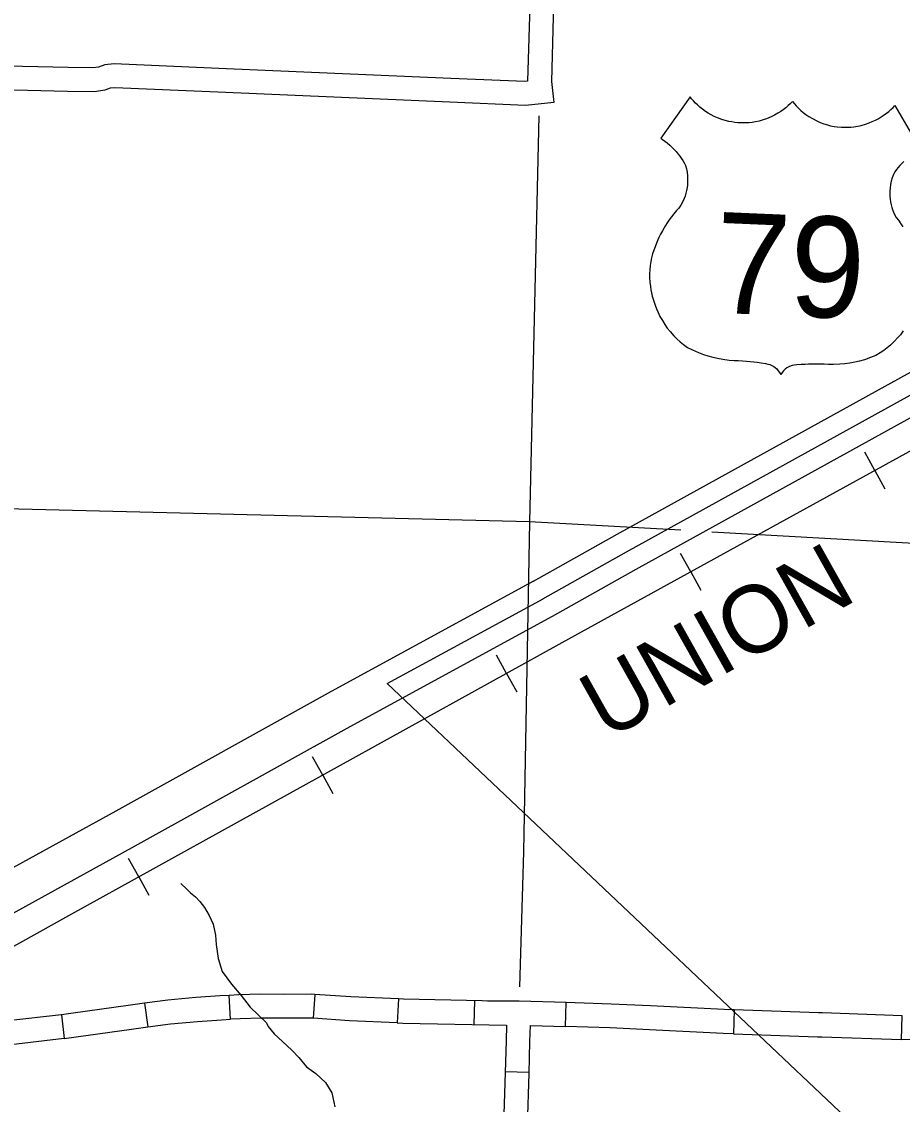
# Model space of a CAD drawing. Extents: x 1196286 to 1268366, y 2040822 to 2082115.
# Drawn here: x 1231542 to 1233616, y 2058115 to 2060664 of the extents above; entities that cross this region are included whole.
import ezdxf

# ---------------------------------------------------------------- set-up
doc = ezdxf.new("R2010")
doc.units = 0
for name, color, linetype in [('60', 7, 'Continuous'), ('61', 7, 'Continuous'), ('62', 7, 'Continuous'), ('Level 72', 7, 'Continuous'), ('Level 8', 7, 'Continuous'), ('Level 80', 7, 'Continuous'), ('Level 81', 7, 'Continuous'), ('Level 84', 7, 'Continuous')]:
    doc.layers.add(name, color=color, linetype=linetype)

msp = doc.modelspace()

# ---------------------------------------------------------------- linework, layer by layer
at = {"layer": '60'}
for points in [[(1232759.6, 2060442.7), (1232738.1, 2059486.8), (1232723.5, 2058709.3)], [(1233094.3, 2059466.8), (1232738.1, 2059486.8), (1230806.4, 2059534.5)], [(1234763.8, 2059372.9), (1233167, 2059462.7)], [(1232723.5, 2058709.3), (1232714.4, 2058391.5)]]:
    msp.add_lwpolyline(points, dxfattribs=at)
at = {"layer": '61'}
for p, q in [((1232033.6, 2058315.4), (1232030.6, 2058371.6)), ((1232231.9, 2058373.8), (1232228.1, 2058317.7)), ((1231831.3, 2058353.1), (1231838.7, 2058297.3)), ((1232428.9, 2058363.2), (1232426.5, 2058307)), ((1232608.3, 2058359.1), (1232607.1, 2058302.8)), ((1232822.7, 2058298.5), (1232824.5, 2058354.7)), ((1231635.6, 2058326.2), (1231642.1, 2058270.4)), ((1233220.2, 2058337.4), (1233218.2, 2058281.2)), ((1233614, 2058267.4), (1233615.9, 2058323.6)), ((1232822.7, 2058298.5), (1232822.7, 2058298.5)), ((1232736.7, 2058190.3), (1232680.5, 2058191.9))]:
    msp.add_line(p, q, dxfattribs=at)
for points in [[(1232030.6, 2058371.6), (1232009.2, 2058370.4), (1231951.7, 2058366.3), (1231886.3, 2058360.3), (1231831.3, 2058353.1)], [(1232231.9, 2058373.8), (1232225, 2058374.3), (1232159.4, 2058374.1), (1232105.1, 2058374.4), (1232053.6, 2058372.9), (1232030.6, 2058371.6)], [(1232428.9, 2058363.2), (1232317, 2058368.1), (1232231.9, 2058373.8)], [(1231831.3, 2058353.1), (1231792.6, 2058348), (1231663.3, 2058329.5), (1231635.6, 2058326.2)], [(1232626.3, 2058358.7), (1232441.4, 2058362.6), (1232428.9, 2058363.2)], [(1232824.5, 2058354.7), (1232713.1, 2058358.2), (1232638.9, 2058358.4), (1232626.3, 2058358.7)], [(1233022.8, 2058346.8), (1232929.9, 2058351.3), (1232824.5, 2058354.7)], [(1233220.2, 2058337.4), (1233196.5, 2058338.2), (1233022.8, 2058346.8)], [(1231635.6, 2058326.2), (1231509.2, 2058311.4), (1231438.6, 2058302)], [(1231838.7, 2058297.3), (1231892.6, 2058304.4), (1231956.2, 2058310.2), (1232012.7, 2058314.3), (1232033.6, 2058315.4)], [(1232228.1, 2058317.7), (1232223.3, 2058318), (1232159.3, 2058317.8), (1232105.7, 2058318.2), (1232056, 2058316.7), (1232033.6, 2058315.4)], [(1232426.5, 2058307), (1232313.9, 2058311.9), (1232228.1, 2058317.7)], [(1233418.1, 2058330.5), (1233220.2, 2058337.4)], [(1233615.9, 2058323.6), (1233428.1, 2058330.2), (1233418.1, 2058330.5)], [(1231642.1, 2058270.4), (1231670.5, 2058273.7), (1231800.2, 2058292.3), (1231838.7, 2058297.3)], [(1232426.5, 2058307), (1232439.6, 2058306.4), (1232683.6, 2058301.2)], [(1232683.6, 2058301.2), (1232682.6, 2058264.7)], [(1232738.8, 2058263.1), (1232739.9, 2058301.1)], [(1232739.9, 2058301.1), (1232822.7, 2058298.5)], [(1233020.1, 2058290.6), (1232927.7, 2058295.1), (1232822.7, 2058298.5)], [(1233218.2, 2058281.2), (1233194.2, 2058282), (1233020.1, 2058290.6)], [(1231642.1, 2058270.4), (1231516.2, 2058255.5), (1231446, 2058246.2)], [(1232682.6, 2058264.7), (1232680.4, 2058189.8), (1232676.9, 2058066.8)], [(1233218.2, 2058281.2), (1233416.1, 2058274.3)], [(1233416.1, 2058274.3), (1233426.1, 2058273.9), (1233614, 2058267.4)], [(1233811.6, 2058259.6), (1233697.1, 2058264.5), (1233614, 2058267.4)], [(1232733.1, 2058065.1), (1232736.7, 2058188.1), (1232738.8, 2058263.1)]]:
    msp.add_lwpolyline(points, dxfattribs=at)
at = {"layer": '62'}
msp.add_lwpolyline([(1231916.8, 2058634.7), (1231930.8, 2058621.4), (1231939.3, 2058613.4), (1231951.2, 2058603.8), (1231961.1, 2058592.4), (1231972.2, 2058578.7), (1231983.2, 2058560.1), (1231993, 2058539.3), (1231997.9, 2058513.3), (1232000.2, 2058491.4), (1232004.3, 2058458.3), (1232014, 2058427.7), (1232036.1, 2058398.4), (1232058.5, 2058371.4), (1232079.9, 2058343.7), (1232118.4, 2058307.4), (1232122, 2058298.3), (1232136.4, 2058281.2), (1232156, 2058263.3), (1232178.2, 2058242.6), (1232194.4, 2058225.1), (1232212.5, 2058203.1), (1232234.7, 2058187.7), (1232257.7, 2058166.7), (1232272.3, 2058142.4), (1232279.4, 2058108.9)], dxfattribs=at)
at = {"layer": 'Level 72'}
for points in [[(1232814.9, 2061445.3), (1232804.7, 2061071.8), (1232793.8, 2060675.7), (1232789.7, 2060523.7), (1232795.4, 2060474), (1232728.6, 2060467.2), (1232550, 2060474.5), (1232003.9, 2060498.2), (1231761, 2060508.6), (1231750.2, 2060507.7), (1231737.6, 2060502.9), (1231713.1, 2060498.9), (1231649.8, 2060500.2), (1231398.6, 2060506), (1231057.2, 2060515.5), (1230799.2, 2060516.9)], [(1232758.7, 2061446.9), (1232748.5, 2061073.4), (1232737.6, 2060677.3), (1232733.4, 2060524.3), (1232726.9, 2060523.6), (1232552.3, 2060530.7), (1232006.3, 2060554.4), (1231759.9, 2060565), (1231737.7, 2060563.1), (1231722.9, 2060557.5), (1231709.1, 2060555.3), (1231651, 2060556.4), (1231400, 2060562.3), (1231058.1, 2060571.8), (1230799.8, 2060573.1)]]:
    msp.add_lwpolyline(points, dxfattribs=at)
at = {"layer": 'Level 8'}
msp.add_line((1243668.8, 2048450.6), (1232402.8, 2059105.7), dxfattribs=at)
for points in [[(1232769, 2059305.3), (1232966.6, 2059416), (1233710, 2059826.4), (1234478.1, 2060255.6)], [(1232402.8, 2059105.7), (1232769.7, 2059305.7)]]:
    msp.add_lwpolyline(points, dxfattribs=at)
at = {"layer": 'Level 80'}
for points in [[(1233357, 2060476.6), (1233351.8, 2060471.2), (1233346.9, 2060466.6), (1233341.3, 2060461.8), (1233335.3, 2060457.1), (1233329.5, 2060453), (1233322.6, 2060448.6), (1233315.1, 2060444.3), (1233306.7, 2060440.2), (1233296, 2060435.8), (1233287.8, 2060433), (1233278.5, 2060430.4), (1233270.1, 2060428.6), (1233262.4, 2060427.3), (1233254.2, 2060426.4), (1233246.8, 2060426), (1233236.5, 2060426), (1233228.3, 2060426.4), (1233221.1, 2060427.2), (1233214.2, 2060428.2), (1233207.3, 2060429.5), (1233198.6, 2060431.7), (1233190.7, 2060434.1), (1233180.9, 2060437.8), (1233172.7, 2060441.4), (1233165.3, 2060445.2), (1233158.5, 2060449.2), (1233152.2, 2060453.2), (1233145.3, 2060458.2), (1233138.9, 2060463.3), (1233133.4, 2060468.2), (1233128.8, 2060472.7), (1233124.2, 2060477.6), (1233119.6, 2060482.8), (1233115.9, 2060487.4), (1233046.8, 2060389.9), (1233051.3, 2060387), (1233056.6, 2060383.1), (1233061.7, 2060379.2), (1233068.4, 2060373.5), (1233073.8, 2060368.4), (1233078.5, 2060363.6), (1233083.3, 2060358.3), (1233088.2, 2060352.3), (1233091.7, 2060347.7), (1233095.2, 2060342.9), (1233098.6, 2060337.6), (1233102, 2060332), (1233105.1, 2060325.5), (1233107.2, 2060317.6), (1233108.8, 2060309.7), (1233109.9, 2060301.4), (1233110.3, 2060293.7), (1233110.3, 2060286.2), (1233109.8, 2060279.3), (1233109.1, 2060273.7), (1233107.9, 2060266.9), (1233106.3, 2060260.6), (1233104.3, 2060253.7), (1233102, 2060247.7), (1233099.1, 2060241), (1233094.5, 2060232.3), (1233089.9, 2060225.5), (1233084.4, 2060219.5), (1233077.7, 2060211.6), (1233072.2, 2060204.7), (1233067.1, 2060197.7), (1233062.4, 2060190.9), (1233058.4, 2060184.8), (1233054.9, 2060179.1), (1233051, 2060172.2), (1233046.7, 2060164.2), (1233042.8, 2060156.4), (1233040.1, 2060150.5), (1233036.9, 2060143), (1233033.4, 2060133.8), (1233030.5, 2060126.1), (1233027.8, 2060117.7), (1233025.2, 2060108), (1233023.4, 2060099.3), (1233022, 2060090.2), (1233020.9, 2060080.3), (1233020.5, 2060070.9), (1233020.5, 2060061.7), (1233021.2, 2060050.9), (1233022.4, 2060040.6), (1233023.8, 2060032.8), (1233025.2, 2060026), (1233027.1, 2060018.3), (1233029.7, 2060008.6), (1233033.5, 2059996.9), (1233036.8, 2059988.2), (1233040.7, 2059979.3), (1233045.1, 2059970.5), (1233050.7, 2059960.4), (1233056.7, 2059951.1), (1233062.4, 2059942.9), (1233069, 2059934.6), (1233077.6, 2059924.9), (1233084.9, 2059917.5), (1233092.4, 2059910.6)], [(1233357, 2060476.6), (1233361.7, 2060470.8), (1233366.1, 2060465.8), (1233371.3, 2060460.5), (1233376.9, 2060455.3), (1233382.3, 2060450.8), (1233388.8, 2060445.7), (1233395.9, 2060440.9), (1233404, 2060436), (1233414.2, 2060430.7), (1233422.2, 2060427.2), (1233431.1, 2060423.9), (1233439.4, 2060421.3), (1233447, 2060419.4), (1233455, 2060417.8), (1233462.4, 2060416.8), (1233472.6, 2060415.8), (1233480.9, 2060415.6), (1233488.1, 2060415.7), (1233495, 2060416.2), (1233502, 2060416.9), (1233510.9, 2060418.3), (1233519, 2060420.1), (1233529, 2060422.9), (1233537.5, 2060425.8), (1233545.2, 2060429), (1233552.4, 2060432.3), (1233558.9, 2060435.8), (1233566.3, 2060440.2), (1233573.1, 2060444.7), (1233579, 2060449.1), (1233583.9, 2060453.2), (1233589, 2060457.7), (1233594, 2060462.5), (1233598.1, 2060466.8), (1233658.6, 2060363.7)], [(1233619.5, 2060335.3), (1233614.1, 2060329.8), (1233610.2, 2060325.5), (1233606.4, 2060321), (1233602.4, 2060316), (1233598.6, 2060310.7), (1233595, 2060304.5), (1233592.2, 2060296.8), (1233589.9, 2060289.1), (1233588.1, 2060280.9), (1233587, 2060273.3), (1233586.5, 2060265.8), (1233586.3, 2060258.9), (1233586.6, 2060253.3), (1233587.2, 2060246.4), (1233588.2, 2060239.9), (1233589.7, 2060232.9), (1233591.4, 2060226.7), (1233593.8, 2060219.8), (1233597.6, 2060210.7), (1233601.6, 2060203.6), (1233606.6, 2060197.1), (1233612.6, 2060188.7), (1233617.4, 2060181.3)], [(1233617.9, 2059936.1), (1233611.2, 2059927.3), (1233604.8, 2059919.7), (1233597.5, 2059911.9), (1233588.1, 2059903), (1233580.2, 2059896.3), (1233572.1, 2059890.1)], [(1233092.4, 2059910.6), (1233100.3, 2059904.1), (1233109.8, 2059897.3), (1233121.9, 2059891.3), (1233136, 2059885.2), (1233147.5, 2059880.8), (1233157.9, 2059877.5), (1233169.8, 2059874.2), (1233180.9, 2059871.7), (1233192.8, 2059869.5), (1233207.9, 2059867.6), (1233219.5, 2059866.6), (1233229.4, 2059866.3), (1233239.1, 2059865.8), (1233248.7, 2059865), (1233257.9, 2059864.2), (1233265.8, 2059863.3), (1233273.7, 2059862.3), (1233283.7, 2059860.8), (1233293.5, 2059859.2), (1233299.4, 2059858.1), (1233304.2, 2059857), (1233310, 2059854.2), (1233313.3, 2059852.2), (1233316.2, 2059850.2), (1233320.1, 2059846.7), (1233323.8, 2059842.6), (1233326.8, 2059838.5), (1233329.4, 2059833.7)], [(1233572.1, 2059890.1), (1233563.7, 2059884.3), (1233553.7, 2059878.3), (1233541.2, 2059873.3), (1233526.6, 2059868.4), (1233514.7, 2059865.1), (1233504, 2059862.7), (1233492, 2059860.4), (1233480.7, 2059858.8), (1233468.6, 2059857.7), (1233453.4, 2059857), (1233441.8, 2059857.1), (1233431.8, 2059857.6), (1233422.2, 2059857.9), (1233412.5, 2059858), (1233403.3, 2059858), (1233395.3, 2059857.8), (1233387.4, 2059857.4), (1233377.3, 2059856.8), (1233367.4, 2059856), (1233361.5, 2059855.5), (1233356.5, 2059854.7), (1233350.5, 2059852.5), (1233347.1, 2059850.8), (1233344, 2059849), (1233339.8, 2059845.9), (1233335.8, 2059842.1), (1233332.5, 2059838.2), (1233329.4, 2059833.7)]]:
    msp.add_lwpolyline(points, dxfattribs=at)
at = {"layer": 'Level 81'}
for p, q in [((1233551.1, 2059607.5), (1233527.2, 2059650.8)), ((1233551.1, 2059607.5), (1233574.9, 2059564.1)), ((1233117.4, 2059368.7), (1233093.6, 2059412.1)), ((1233117.4, 2059368.7), (1233141.3, 2059325.4)), ((1232684, 2059129.7), (1232660, 2059173)), ((1232684, 2059129.7), (1232707.9, 2059086.4)), ((1232250.7, 2058890.2), (1232226.8, 2058933.6)), ((1232250.7, 2058890.2), (1232274.7, 2058846.9)), ((1231817.5, 2058650.7), (1231793.6, 2058694.1)), ((1231817.5, 2058650.7), (1231841.5, 2058607.4))]:
    msp.add_line(p, q, dxfattribs=at)
for points in [[(1235621.7, 2060865.7), (1235429, 2060684.3), (1235383.9, 2060644.8), (1235336.1, 2060612.8), (1235294.3, 2060583), (1235226.8, 2060546), (1234565.1, 2060170.6), (1234169.8, 2059954.7), (1233639.8, 2059656.3), (1232843.5, 2059217.9), (1231651.7, 2058559.1), (1230722.4, 2058040.9)], [(1235429, 2060684.3), (1235383.9, 2060644.8), (1235336.1, 2060612.8), (1235294.3, 2060583), (1235226.8, 2060546), (1234565.1, 2060170.6), (1234169.8, 2059954.7), (1233639.8, 2059656.3), (1232843.5, 2059217.9)], [(1235429, 2060684.3), (1235383.9, 2060644.8), (1235336.1, 2060612.8), (1235294.3, 2060583), (1235226.8, 2060546), (1234565.1, 2060170.6), (1234169.8, 2059954.7), (1233639.8, 2059656.3), (1232843.5, 2059217.9)], [(1232843.5, 2059217.9), (1231651.7, 2058559.1), (1230722.4, 2058040.9), (1230500.2, 2057922.6), (1230464.3, 2057903.9), (1230407.8, 2057880.2), (1230370.2, 2057864.6), (1230342.3, 2057857.1), (1230311.2, 2057850), (1230256.3, 2057834.9), (1230170, 2057825.2), (1230023.6, 2057805.8), (1229812.4, 2057777.5), (1229032.6, 2057674.8), (1227877.5, 2057519.3), (1227224.9, 2057432.8), (1226438.4, 2057327.5), (1226182.7, 2057296.1)], [(1232843.5, 2059217.9), (1231651.7, 2058559.1), (1230722.4, 2058040.9), (1230500.2, 2057922.6), (1230464.3, 2057903.9), (1230407.8, 2057880.2), (1230370.2, 2057864.6), (1230342.3, 2057857.1), (1230311.2, 2057850), (1230256.3, 2057834.9), (1230170, 2057825.2), (1230023.6, 2057805.8), (1229812.4, 2057777.5), (1229032.6, 2057674.8), (1227877.5, 2057519.3), (1227224.9, 2057432.8), (1226438.4, 2057327.5), (1226182.7, 2057296.1)]]:
    msp.add_lwpolyline(points, dxfattribs=at)
at = {"layer": 'Level 84'}
for points in [[(1234723.1, 2060449.6), (1234519.1, 2060332.2), (1233687.3, 2059867.3), (1232943.8, 2059456.9), (1232746.1, 2059346.2)], [(1232791.9, 2059264.4), (1232989.4, 2059375), (1233732.8, 2059785.4), (1234565.3, 2060250.7), (1234769.9, 2060368.4)], [(1232747.3, 2059346.9), (1232270.6, 2059087), (1231763.6, 2058805.5), (1231315.9, 2058559.5), (1231149.2, 2058464.9), (1230848.1, 2058301.2), (1230709.5, 2058232.5), (1230640.2, 2058199.9)], [(1230680.2, 2058115.1), (1230750.3, 2058148.1), (1230891.3, 2058217.9), (1231194.8, 2058383), (1231361.6, 2058477.6), (1231808.9, 2058723.5), (1232315.8, 2059004.9), (1232792.2, 2059264.6)]]:
    msp.add_lwpolyline(points, dxfattribs=at)

# ---------------------------------------------------------------- texts
at = {"layer": 'Level 80'}
msp.add_text('79', height=237.6, rotation=357.548, dxfattribs=at).set_placement((1233169.9, 2059979.3))
at = {"layer": 'Level 81'}
msp.add_text('UNION', height=158.4, rotation=29.3151, dxfattribs=at).set_placement((1232918.6, 2058970.7))

doc.saveas('drawing.dxf')
